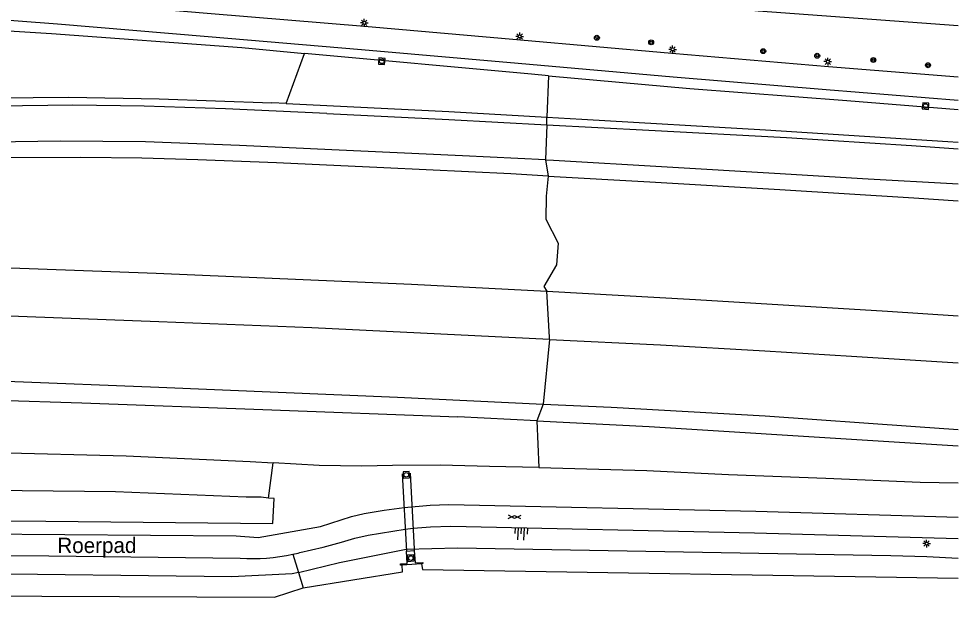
# Model space of a CAD drawing. Extents: x 126000 to 131009, y 393000 to 395500.
# Drawn here: x 130847.6 to 131000, y 394560.9 to 394655.8 of the extents above; entities that cross this region are included whole.
import ezdxf

# ---------------------------------------------------------------- set-up
doc = ezdxf.new("R2010")
doc.units = 0
for name, color, linetype in [('gg-anno-openbare ruimte label', 7, 'Continuous'), ('gg-knt-BGT kruinlijn', 7, 'Continuous'), ('gg-knt-verharding', 7, 'Continuous'), ('gg-kntw-bovenkant insteek waterloop', 7, 'Continuous'), ('gg-kntw-waterlijn', 7, 'Continuous'), ('gg-kwrk-duiker nz buis', 7, 'Continuous'), ('gg-kwrk-uitstroombak niveau min 01', 7, 'Continuous'), ('gt-grn-groengrens', 7, 'Continuous'), ('gt-symb-boom', 7, 'Continuous'), ('gt-symb-gesloten verharding', 7, 'Continuous'), ('gt-symb-lichtmast', 7, 'Continuous'), ('gt-symb-rioolschacht', 7, 'Continuous'), ('gt-symb-talud symbool', 7, 'Continuous'), ('gx-grn-maaiveld', 7, 'Continuous')]:
    doc.layers.add(name, color=color, linetype=linetype)

# ---------------------------------------------------------------- blocks, each defined once
blk = doc.blocks.new('gt0-LMAST')
at = {"layer": 'gt-symb-lichtmast'}
for p, q in [((-0.18, 0.17), (-0.45, 0.44)), ((0, 0.25), (0, 0.62)), ((0.17, 0.17), (0.44, 0.44)), ((-0.25, 0), (-0.63, 0)), ((-0.18, -0.18), (-0.45, -0.45)), ((0, -0.25), (0, -0.63)), ((0.44, -0.45), (0.17, -0.18)), ((0.25, 0), (0.62, 0))]:
    blk.add_line(p, q, dxfattribs=at)
blk.add_circle((0, 0), 0.25, dxfattribs=at)
blk = doc.blocks.new('gt0-TALUD_1')
at = {"layer": 'gt-symb-talud symbool'}
for p, q in [((-1, -1), (-1, 0)), ((-0.5, -2), (-0.5, 0)), ((0, -1), (0, 0)), ((0.5, -2), (0.5, 0)), ((1, -1), (1, 0))]:
    blk.add_line(p, q, dxfattribs=at)
blk = doc.blocks.new('gt0-GESVH1')
at = {"layer": 'gt-symb-gesloten verharding'}
for p, q in [((-0.99, -0.26), (0.01, 0.24)), ((0.01, -0.26), (-0.99, 0.24)), ((0.01, 0.24), (1.01, -0.26)), ((1.01, 0.24), (0.01, -0.26))]:
    blk.add_line(p, q, dxfattribs=at)
blk = doc.blocks.new('gt0-RS')
at = {"layer": 'gt-symb-rioolschacht'}
blk.add_lwpolyline([(-0.5, -0.5), (0.5, -0.5), (0.5, 0.5), (-0.5, 0.5)], close=True, dxfattribs=at)
blk.add_circle((0, 0), 0.375, dxfattribs=at)
blk = doc.blocks.new('gt0-BOOM')
at = {"layer": 'gt-symb-boom'}
for radius in [0.4, 0.2]:
    blk.add_circle((0, 0), radius, dxfattribs=at)

msp = doc.modelspace()

# ---------------------------------------------------------------- linework, layer by layer
at = {"layer": 'gg-knt-BGT kruinlijn'}
for p, q in [((130834.87, 394642.9), (130855.66, 394643.1)), ((130855.66, 394643.1), (130870.33, 394642.82)), ((130870.33, 394642.82), (130888.6, 394642.15)), ((130890.92, 394642.04), (130888.6, 394642.15)), ((130856.33, 394641.81), (130841.46, 394641.59)), ((130867.89, 394641.63), (130856.33, 394641.81)), ((130881.11, 394641.19), (130867.89, 394641.63)), ((130897.53, 394640.42), (130881.11, 394641.19)), ((130890.92, 394642.04), (130917.33, 394640.74)), ((130917.33, 394640.74), (130933.27, 394639.82)), ((130826.13, 394594.42), (130857.78, 394593.47)), ((130857.78, 394593.47), (130887.17, 394592.36)), ((130887.17, 394592.36), (130918.78, 394591.17)), ((130931.63, 394590.52), (130918.78, 394591.17))]:
    msp.add_line(p, q, dxfattribs=at)
for points in [[(130897.53, 394640.42), (130917.33, 394639.47), (130933.23, 394638.62)], [(130933.27, 394639.82), (130938.9, 394639.49), (130968.74, 394637.8), (130998.3, 394635.9), (131000, 394635.78)], [(130933.23, 394638.62), (130949.8, 394637.73), (130972.14, 394636.52), (130992.4, 394635.22), (131000, 394634.72)], [(130931.63, 394590.52), (130949.87, 394589.59), (130987.01, 394587.29), (131000, 394586.45)]]:
    msp.add_lwpolyline(points, dxfattribs=at)
at = {"layer": 'gg-knt-verharding'}
for points in [[(130692.41, 394668.53), (130703.61, 394668.02), (130728.77, 394666.78), (130753.93, 394665.44), (130778.94, 394663.91), (130803.96, 394662.4), (130828.92, 394660.67), (130853.71, 394658.77), (130878.79, 394656.68), (130903.67, 394654.61), (130928.97, 394652.39), (130953.54, 394650.25), (130978.97, 394648.08), (131000, 394646.37)], [(130689.46, 394664.85), (130703.4, 394664.23), (130728.67, 394662.97), (130753.9, 394661.66), (130778.86, 394660.14), (130803.98, 394658.61), (130828.25, 394656.96), (130853.82, 394654.97), (130878.29, 394652.94), (130903.17, 394650.85), (130928.57, 394648.61), (130953.74, 394646.4), (130978.59, 394644.33), (131000, 394642.59)], [(130901.57, 394575.01), (130903.59, 394575.46), (130906.83, 394576), (130910.08, 394576.43), (130914.34, 394576.81), (130917.33, 394576.96), (130967.16, 394575.84), (131000, 394574.91)], [(130673.85, 394567.75), (130680.77, 394568.06), (130736.69, 394570.71), (130777.84, 394572.21), (130788.61, 394572.41), (130799.38, 394572.5), (130882.84, 394571.83), (130886.39, 394571.61), (130896.5, 394573.38), (130901.57, 394575.01)], [(130893.16, 394569.14), (130896.97, 394570.04), (130899.94, 394570.85), (130902.07, 394571.48), (130904.23, 394571.95), (130910.26, 394572.93), (130911.54, 394573.09), (130914.36, 394573.33), (130917.69, 394573.43), (130966.97, 394572.33), (131000, 394571.44)], [(130673.87, 394564.27), (130736.71, 394567.23), (130757.14, 394567.96), (130778.09, 394568.59), (130799.47, 394568.98), (130852.42, 394568.58), (130883.48, 394568.23)]]:
    msp.add_lwpolyline(points, dxfattribs=at)
for centre, radius, start, end in [((130885.61, 394597.89), 29.73, 282.4717, 284.7186), ((130885.57, 394598.04), 29.88, 266.0019, 282.4857)]:
    msp.add_arc(centre, radius, start, end, dxfattribs=at)
at = {"layer": 'gg-kntw-bovenkant insteek waterloop'}
for p, q in [((130888.99, 394577.9), (130888.07, 394577.95)), ((130888.78, 394573.86), (130888.99, 394577.9))]:
    msp.add_line(p, q, dxfattribs=at)
for points in [[(130888.07, 394577.95), (130886.89, 394578.13), (130884.43, 394578.14), (130863.27, 394578.98), (130848.12, 394579.18), (130834.84, 394579.51), (130816.47, 394579.6), (130804.66, 394579.36), (130790.03, 394579.32), (130776.46, 394579.05), (130759.55, 394578.62), (130747.08, 394578.2), (130732.31, 394577.47), (130717.51, 394576.78), (130696.23, 394575.83), (130678.29, 394574.9), (130658.03, 394573.99), (130638.09, 394572.83), (130623.44, 394571.94)], [(130619.61, 394567.85), (130680.53, 394570.2), (130736.65, 394572.66), (130756.87, 394573.64), (130799.54, 394574.57), (130851.93, 394574.24), (130888.78, 394573.86)], [(130892.94, 394565.91), (130899.6, 394567.54), (130910.43, 394569.7)], [(130910.43, 394569.7), (130918.77, 394569.93), (130989.07, 394568.67), (130994.89, 394568.49), (131000, 394568.24)], [(130892.94, 394565.91), (130891.91, 394565.68), (130882.13, 394565.2), (130837.04, 394565.76), (130824.73, 394565.83), (130797.72, 394565.77), (130783.02, 394565.57), (130764.8, 394565), (130723.99, 394563.36), (130701.39, 394562.33), (130687.32, 394561.26), (130621.78, 394558.49), (130615.36, 394555.67), (130615.21, 394551.97), (130654.17, 394500), (130710.83, 394424.42)]]:
    msp.add_lwpolyline(points, dxfattribs=at)
at = {"layer": 'gg-kntw-waterlijn'}
for points in [[(130893.7, 394563.43), (130909.83, 394565.99), (130909.76, 394567.11)], [(130912.91, 394567.33), (130913.08, 394566.37), (131000, 394564.97)], [(130618.71, 394553.43), (130621.24, 394553.66), (130624.15, 394555.14), (130800.93, 394562.27), (130889.08, 394561.88), (130893.7, 394563.43)]]:
    msp.add_lwpolyline(points, dxfattribs=at)
at = {"layer": 'gg-kwrk-duiker nz buis'}
for p, q in [((130909.78, 394581.94), (130910.45, 394569.36)), ((130911.07, 394582.01), (130911.72, 394569.74)), ((130911.72, 394569.74), (130911.73, 394569.48))]:
    msp.add_line(p, q, dxfattribs=at)
at = {"layer": 'gg-kwrk-uitstroombak niveau min 01'}
msp.add_line((130912.91, 394567.33), (130909.76, 394567.11), dxfattribs=at)
msp.add_lwpolyline([(130909.76, 394567.11), (130909.5, 394567.09), (130909.49, 394567.29), (130910.59, 394567.37), (130910.45, 394569.36), (130911.73, 394569.48), (130911.87, 394567.46), (130913.11, 394567.54), (130913.12, 394567.34), (130912.91, 394567.33)], dxfattribs=at)
at = {"layer": 'gt-grn-groengrens'}
for p, q in [((130892.03, 394568.86), (130892.94, 394565.91)), ((130892.94, 394565.91), (130893.7, 394563.43))]:
    msp.add_line(p, q, dxfattribs=at)
msp.add_lwpolyline([(130972.13, 394715.67), (130952.65, 394717.55), (130948.19, 394659.12), (130967.55, 394657.11), (131000, 394654.7)], dxfattribs=at)
at = {"layer": 'gx-grn-maaiveld'}
for p, q in [((130890.92, 394642.04), (130893.92, 394650.19)), ((130933.5, 394646.56), (130933.27, 394639.82)), ((130933.23, 394638.62), (130933.27, 394639.82)), ((130933.23, 394638.62), (130933.04, 394632.89)), ((130933.04, 394632.89), (130933.46, 394630.28)), ((130933.7, 394603.74), (130932.63, 394593.25)), ((130932.63, 394593.25), (130931.63, 394590.52)), ((130931.63, 394590.52), (130931.93, 394582.96)), ((130888.07, 394577.95), (130888.81, 394583.69))]:
    msp.add_line(p, q, dxfattribs=at)
for points in [[(130834.68, 394654.56), (130852.84, 394653.41), (130883.77, 394651.17), (130893.92, 394650.19)], [(130933.5, 394646.56), (130930.73, 394646.81), (130893.92, 394650.19)], [(130933.5, 394646.56), (130956.47, 394644.49), (130981.93, 394642.54), (131000, 394641.07)], [(130933.46, 394630.28), (130927.42, 394630.63), (130906.81, 394631.63), (130889.39, 394632.4), (130876.62, 394632.89), (130867.54, 394633.19), (130857.62, 394633.27), (130841.61, 394633.23), (130826.67, 394633.17), (130812.02, 394633.06), (130796.46, 394632.86), (130782.61, 394632.64), (130765.65, 394632.74), (130736.81, 394633.33), (130709.02, 394633.86), (130679.05, 394634.48), (130659.16, 394634.72), (130635.88, 394635.02), (130610.2, 394635.24), (130588.89, 394635.26)], [(130933.04, 394632.89), (130919.58, 394633.57), (130898.34, 394634.56), (130883.36, 394635.23), (130868.11, 394635.84), (130854.28, 394635.93), (130839.72, 394635.74), (130823.64, 394635.59), (130811.14, 394635.47), (130802.22, 394635.43), (130790.79, 394635.41), (130781.95, 394634.94), (130771, 394634.98), (130768.31, 394634.01)], [(130933.04, 394632.89), (130934.33, 394632.83), (130952.77, 394631.76), (130970.21, 394630.75), (130985.41, 394629.8), (130999.06, 394629.05), (131000, 394628.99)], [(130933.46, 394630.28), (130933.14, 394627.02), (130933.09, 394623.26), (130935.1, 394619.39), (130934.84, 394615.85), (130932.74, 394612.35), (130933.25, 394611.58)], [(130933.46, 394630.28), (130949.97, 394629.34), (130971.08, 394628.11), (130992.79, 394626.73), (131000, 394626.25)], [(130590.19, 394620.57), (130611.66, 394620.48), (130641.33, 394620.22), (130668.45, 394619.92), (130697.3, 394619.42), (130722.38, 394618.91), (130756.71, 394618.02), (130793.23, 394617.1), (130832.95, 394615.87), (130869.87, 394614.52), (130911.28, 394612.74), (130933.25, 394611.58)], [(130933.7, 394603.74), (130895.12, 394605.62), (130870.27, 394606.62), (130836.04, 394607.91), (130775.76, 394609.67), (130751.3, 394610.1), (130703.23, 394610.68), (130665.41, 394610.71), (130627.22, 394610.59), (130625.14, 394610.65), (130594.4, 394610.2), (130590.78, 394610.12)], [(130933.7, 394603.74), (130933.67, 394604.09), (130933.25, 394611.58)], [(130933.25, 394611.58), (130957.38, 394610.25), (130988.52, 394608.33), (131000, 394607.59)], [(130933.7, 394603.74), (130951.68, 394602.86), (130968.64, 394601.88), (130982.69, 394601.03), (131000, 394599.93)], [(130591.17, 394599.53), (130619.06, 394599.88), (130655.24, 394600.09), (130691.51, 394600.11), (130728.12, 394599.75), (130769.81, 394599.25), (130791.45, 394598.73), (130830.07, 394597.48), (130845.54, 394596.98), (130870.26, 394595.97), (130909, 394594.36), (130932.63, 394593.25)], [(130932.63, 394593.25), (130943.67, 394592.73), (130968.68, 394591.33), (130993.06, 394589.62), (131000, 394589.13)], [(130591.3, 394579.63), (130608.89, 394580.19), (130632.39, 394581.18), (130653.39, 394581.86), (130672.44, 394582.51), (130690.02, 394582.88), (130708.27, 394583.3), (130725.07, 394584.01), (130744.92, 394584.81), (130764.13, 394585.43), (130784.92, 394585.95), (130804.11, 394586.35), (130825.04, 394586.23), (130843.65, 394585.41), (130864.96, 394584.86), (130885.13, 394583.9), (130888.81, 394583.69)], [(130931.93, 394582.96), (130923.95, 394583.11), (130915.92, 394583.34), (130908.21, 394583.28), (130903.24, 394583.14), (130896.32, 394583.27), (130888.81, 394583.69)], [(130931.93, 394582.96), (130949.49, 394582.44), (130962.75, 394581.81), (130978.5, 394581.23), (130993.8, 394580.59), (131000, 394580.45)]]:
    msp.add_lwpolyline(points, dxfattribs=at)

# ---------------------------------------------------------------- block references
at = {"layer": 'gt-symb-boom'}
for p in [(130941.37, 394652.73), (130950.18, 394651.99), (130968.36, 394650.56), (130977.12, 394649.81), (130986.23, 394649.12), (130995.1, 394648.27)]:
    msp.add_blockref('gt0-BOOM', p, dxfattribs=at)
at = {"layer": 'gt-symb-gesloten verharding', "rotation": -1.4320961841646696}
msp.add_blockref('gt0-GESVH1', (130927.99, 394574.93), dxfattribs=at)
at = {"layer": 'gt-symb-lichtmast'}
for p in [(130903.62, 394655.16), (130928.84, 394652.95), (130953.65, 394650.84), (130978.84, 394648.86), (130994.87, 394570.6)]:
    msp.add_blockref('gt0-LMAST', p, dxfattribs=at)
at = {"layer": 'gt-symb-rioolschacht'}
for p, rotation in [((130906.46, 394648.92), -4.701808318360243), ((130994.7, 394641.64), -4.701808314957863), ((130910.44, 394581.76), -86.96313105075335), ((130911.18, 394568.24), 93.89789623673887)]:
    msp.add_blockref('gt0-RS', p, dxfattribs=dict(at, rotation=rotation))
at = {"layer": 'gt-symb-talud symbool', "xscale": 1.0002504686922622, "yscale": 1.0002504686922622, "rotation": -2.8652657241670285}
msp.add_blockref('gt0-TALUD_1', (130929.14, 394573.17), dxfattribs=at)

# ---------------------------------------------------------------- texts
at = {"layer": 'gg-anno-openbare ruimte label'}
msp.add_text('Roerpad', height=2.5, rotation=0.1, dxfattribs=at).set_placement((130853.82, 394569.05))

doc.saveas('drawing.dxf')
